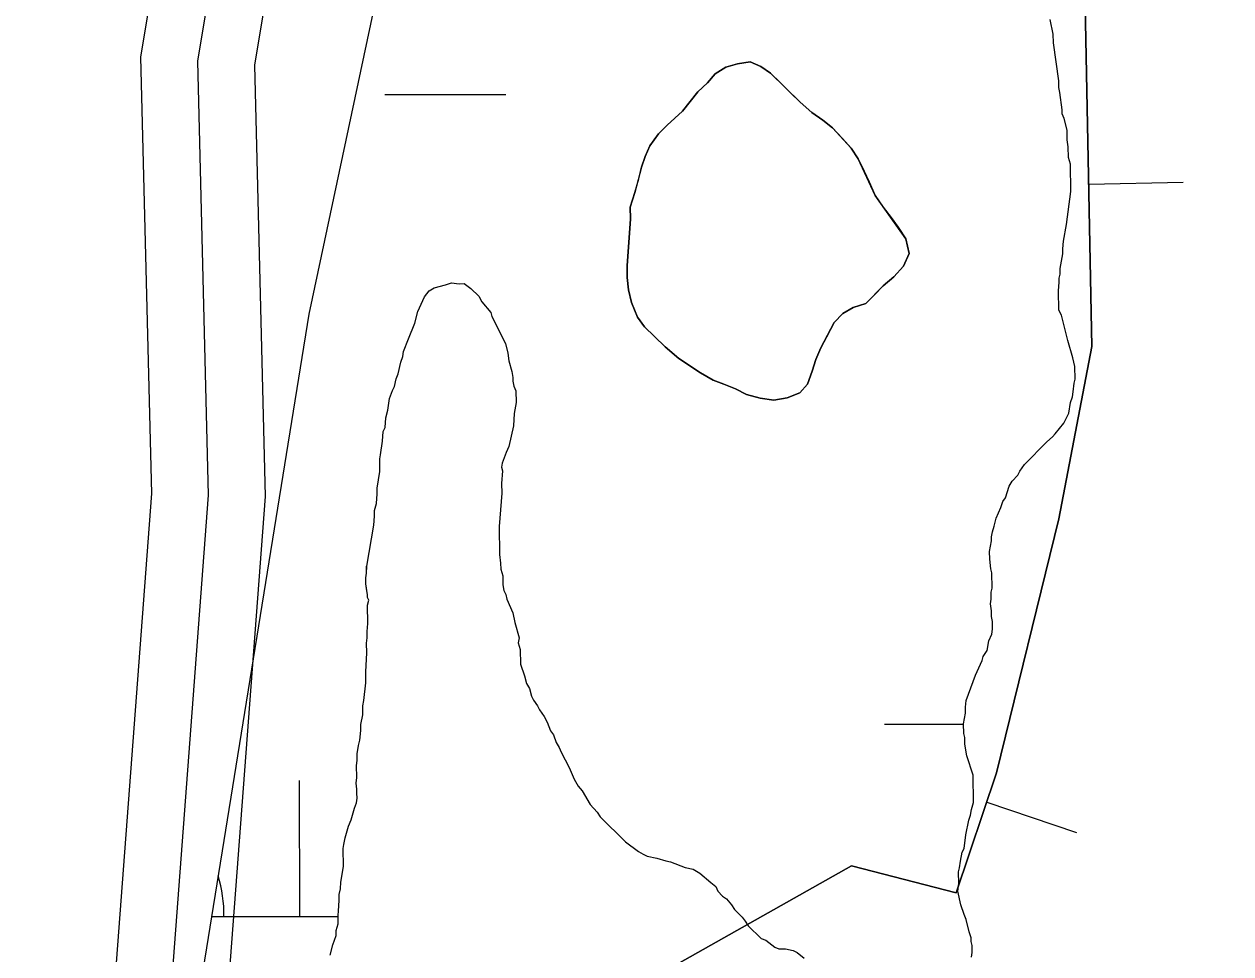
# Model space of a CAD drawing. Extents: x 3279314 to 3317160, y 734079 to 759431.
# Drawn here: x 3296147.4 to 3296466.4, y 750304.1 to 750549.8 of the extents above; entities that cross this region are included whole.
import ezdxf

# ---------------------------------------------------------------- set-up
doc = ezdxf.new("R2010")
doc.units = 0
for name, color, linetype in [('V-BORW-LINE', 7, 'Continuous'), ('V-ROAD-CNTR', 7, 'Continuous'), ('V-TOPO-SHOR', 7, 'Continuous'), ('V-WETL-SWMP', 7, 'Continuous')]:
    doc.layers.add(name, color=color, linetype=linetype)

msp = doc.modelspace()

# ---------------------------------------------------------------- linework, layer by layer
at = {"layer": 'V-BORW-LINE'}
for p, q in [((3296428.78, 750507.5), (3296453.77, 750508)), ((3296401.83, 750344.16), (3296425.52, 750336.17))]:
    msp.add_line(p, q, dxfattribs=at)
for points in [[(3296429.86, 749846.6), (3296356.36, 750138.12), (3296300.27, 750170.71), (3296296.77, 750201.74), (3296300.06, 750290.06), (3296366.06, 750327.34), (3296393.75, 750320.19), (3296404.45, 750351.94), (3296420.88, 750419.06), (3296429.63, 750464.61), (3296425.08, 750694.56), (3296435.22, 750723.66), (3296460.97, 750800.14), (3296430.46, 750905.89), (3296453.98, 751040.11), (3296460.84, 751062.1)], [(3296460.84, 751062.1), (3296453.98, 751040.11), (3296430.46, 750905.89), (3296460.97, 750800.14), (3296435.22, 750723.66), (3296425.08, 750694.56), (3296429.63, 750464.61), (3296420.88, 750419.06), (3296404.45, 750351.94), (3296393.75, 750320.19), (3296366.06, 750327.34), (3296300.06, 750290.06), (3296296.77, 750201.74), (3296300.27, 750170.71), (3296356.36, 750138.12), (3296429.86, 749846.6)]]:
    msp.add_lwpolyline(points, dxfattribs=at)
at = {"layer": 'V-ROAD-CNTR'}
for points in [[(3297341.26, 751930.85), (3296915.83, 751938.21), (3296866.82, 751936.99), (3296808.31, 751935.48), (3296752.48, 751908.6), (3296723.24, 751892.7), (3296676.46, 751857.36), (3296648.91, 751823.42), (3296595.73, 751739.15), (3296525.2, 751607.2), (3296470.01, 751515.35), (3296416.05, 751418.95), (3296374.91, 751343.25), (3296298.04, 751128.15), (3296274.68, 751074.23), (3296237.29, 750896.41), (3296178.22, 750541.03), (3296181.06, 750425.69), (3296167.17, 750240.82), (3296155.6, 750208.32), (3296126.43, 750085.87)], [(3297340.71, 751900.86), (3296915.95, 751908.2), (3296867.58, 751907), (3296815.53, 751905.66), (3296766.17, 751881.9), (3296739.54, 751867.41), (3296697.45, 751835.62), (3296673.32, 751805.9), (3296621.68, 751724.05), (3296551.3, 751592.39), (3296495.96, 751500.29), (3296442.32, 751404.46), (3296402.38, 751330.97), (3296325.96, 751117.13), (3296303.42, 751065.09), (3296266.78, 750890.86), (3296208.28, 750538.92), (3296211.09, 750424.93), (3296196.78, 750234.56), (3296184.41, 750199.79), (3296155.62, 750078.94), (3296150.4, 750058.65)], [(3296608.7, 751731.6), (3296538.25, 751599.79), (3296482.98, 751507.82), (3296429.18, 751411.71), (3296388.64, 751337.11), (3296312, 751122.64), (3296289.05, 751069.66), (3296252.04, 750893.64), (3296193.25, 750539.98), (3296196.08, 750425.31), (3296181.98, 750237.69), (3296170.01, 750204.06), (3296141.06, 750082.55), (3296117.92, 749992.65), (3296114.27, 749918.43), (3296099.47, 749742.4), (3296084.08, 749701.21)]]:
    msp.add_lwpolyline(points, dxfattribs=at)
at = {"layer": 'V-TOPO-SHOR'}
for points in [[(3296307.67, 750498.29), (3296307.63, 750501.38), (3296308.87, 750505.25), (3296309.85, 750508.86), (3296310.58, 750511.95), (3296311.58, 750514.79), (3296312.83, 750517.63), (3296315.1, 750520.75), (3296317.39, 750523.09), (3296321.45, 750526.74), (3296323.48, 750529.33), (3296325.5, 750531.93), (3296328.04, 750534.27), (3296330.07, 750536.61), (3296332.88, 750538.45), (3296335.95, 750539.26), (3296339.29, 750539.81), (3296342.13, 750538.56), (3296344.72, 750536.8), (3296347.32, 750534.26), (3296349.92, 750531.72), (3296352.53, 750529.18), (3296355.65, 750526.39), (3296358.5, 750524.37), (3296361.09, 750522.35), (3296363.7, 750519.55), (3296366.04, 750517.01), (3296367.88, 750514.21), (3296369.46, 750510.88), (3296370.78, 750508.07), (3296372.37, 750504.49), (3296374.46, 750501.44), (3296376.56, 750498.64), (3296378.39, 750496.08), (3296380.48, 750493.03), (3296381.3, 750489.18), (3296379.8, 750485.82), (3296377.26, 750482.96), (3296374.47, 750480.61), (3296372.18, 750478.27), (3296369.9, 750475.93), (3296366.57, 750474.86), (3296363.76, 750473.29), (3296361.48, 750470.94), (3296359.47, 750467.06), (3296357.96, 750464.22), (3296356.71, 750461.12), (3296355.72, 750458.02), (3296354.48, 750454.66), (3296352.45, 750452.32), (3296349.13, 750451), (3296345.54, 750450.44), (3296341.93, 750450.91), (3296338.32, 750451.89), (3296335.47, 750453.4), (3296332.37, 750454.64), (3296329.54, 750455.64), (3296326.17, 750457.65), (3296323.58, 750459.42), (3296320.47, 750461.44), (3296316.83, 750464.48), (3296313.97, 750467.27), (3296311.37, 750469.81), (3296309.53, 750472.35), (3296307.94, 750476.19), (3296307.13, 750479.52), (3296306.83, 750482.86), (3296306.8, 750485.94), (3296307.67, 750498.29)], [(3296238.15, 750398.95), (3296237.96, 750400.03), (3296237.76, 750401.83), (3296237.74, 750403.45), (3296237.9, 750404.71), (3296237.95, 750406.48)]]:
    msp.add_lwpolyline(points, dxfattribs=at)
at = {"layer": 'V-WETL-SWMP'}
for p, q in [((3296242.73, 750531.17), (3296274.73, 750531.18)), ((3296374.81, 750364.73), (3296395.73, 750364.75)), ((3296220.25, 750313.91), (3296220.23, 750349.91)), ((3296196.97, 750313.9), (3296230.38, 750313.92))]:
    msp.add_line(p, q, dxfattribs=at)
for points in [[(3296779.36, 751764.63), (3296679.15, 751694.43), (3296558.91, 751564.06), (3296371.1, 751261.6), (3296358.49, 751112.77), (3296222.65, 750473.17), (3296179.82, 750207.51), (3296248.27, 750079.83), (3296348.47, 749969.51), (3296388.55, 749889.29), (3296408.6, 749768.94), (3296388.23, 749630.47), (3296396.8, 749350.52), (3296471.03, 748859.18), (3296445.33, 748722.06), (3296439.62, 748350.7), (3296459.61, 748125.03), (3296485.3, 747970.77), (3296458.7, 747833.43), (3296378.53, 747703.05), (3296308.39, 747612.8), (3296188.14, 747512.51)], [(3296779.36, 751764.63), (3296679.15, 751694.43), (3296558.91, 751564.06), (3296371.1, 751261.6), (3296358.49, 751112.77), (3296222.65, 750473.17), (3296179.82, 750207.51), (3296248.27, 750079.83), (3296348.47, 749969.51), (3296388.55, 749889.29), (3296408.6, 749768.94), (3296388.23, 749630.47), (3296396.8, 749350.52), (3296471.03, 748859.18), (3296445.33, 748722.06), (3296439.62, 748350.7), (3296459.61, 748125.03), (3296485.3, 747970.77), (3296458.7, 747833.43), (3296378.53, 747703.05), (3296308.39, 747612.8), (3296188.14, 747512.51)], [(3296394.66, 750326.79), (3296394.89, 750328.59), (3296395.38, 750330.91), (3296395.88, 750331.94), (3296396.35, 750335.55), (3296397.07, 750339.41), (3296397.57, 750340.7), (3296397.81, 750342.25), (3296398.3, 750344.05), (3296398.21, 750351.25), (3296396.6, 750356.37), (3296396.05, 750359.45), (3296396.03, 750361.25), (3296395.76, 750362.27), (3296395.73, 750364.84), (3296396.21, 750367.68), (3296396.19, 750369.22), (3296396.42, 750371.02), (3296398.91, 750377.73), (3296400.66, 750381.61), (3296400.9, 750382.64), (3296401.91, 750384.2), (3296402.39, 750386.78), (3296403.14, 750388.58), (3296403.38, 750389.87), (3296403.36, 750391.93), (3296403.08, 750393.21), (3296403.07, 750394.75), (3296402.79, 750396.55), (3296403.03, 750397.83), (3296403, 750399.64), (3296403.25, 750400.67), (3296403.2, 750404.78), (3296402.93, 750405.8), (3296402.64, 750408.37), (3296402.61, 750410.43), (3296403.09, 750413.26), (3296403.08, 750414.29), (3296403.32, 750415.58), (3296403.82, 750417.12), (3296404.31, 750419.19), (3296405.56, 750422.03), (3296406.05, 750423.58), (3296406.81, 750424.61), (3296407.8, 750427.71), (3296408.55, 750429.01), (3296410.08, 750430.57), (3296410.58, 750431.6), (3296411.84, 750433.42), (3296417.68, 750439.4), (3296419.2, 750440.71), (3296419.96, 750441.49), (3296422.24, 750444.34), (3296423.5, 750446.93), (3296423.98, 750449.76), (3296424.47, 750451.31), (3296424.71, 750452.6), (3296424.94, 750454.92), (3296425.18, 750455.95), (3296425.14, 750459.29), (3296424.6, 750461.59), (3296423.26, 750466.2), (3296421.63, 750472.87), (3296420.85, 750474.14), (3296420.78, 750479.28), (3296421.01, 750481.6), (3296421, 750482.63), (3296421.24, 750483.66), (3296421.22, 750485.2), (3296421.95, 750489.07), (3296421.93, 750490.35), (3296422.16, 750492.41), (3296422.88, 750496.79), (3296424.05, 750505.54), (3296423.96, 750512.74), (3296423.43, 750514.53), (3296423.39, 750517.36), (3296423.11, 750519.16), (3296423.08, 750521.72), (3296422.27, 750524.8), (3296421.74, 750526.08), (3296421.73, 750527.11), (3296421.16, 750531.73), (3296420.89, 750533.01), (3296420.86, 750534.81), (3296419.45, 750544.81), (3296419.43, 750547.13), (3296418.61, 750550.97)], [(3296394.66, 750326.79), (3296394.89, 750328.59), (3296395.38, 750330.91), (3296395.88, 750331.94), (3296396.35, 750335.55), (3296397.07, 750339.41), (3296397.57, 750340.7), (3296397.81, 750342.25), (3296398.3, 750344.05), (3296398.21, 750351.25), (3296396.6, 750356.37), (3296396.05, 750359.45), (3296396.03, 750361.25), (3296395.76, 750362.27), (3296395.73, 750364.84), (3296396.21, 750367.68), (3296396.19, 750369.22), (3296396.42, 750371.02), (3296398.91, 750377.73), (3296400.66, 750381.61), (3296400.9, 750382.64), (3296401.91, 750384.2), (3296402.39, 750386.78), (3296403.14, 750388.58), (3296403.38, 750389.87), (3296403.36, 750391.93), (3296403.08, 750393.21), (3296403.07, 750394.75), (3296402.79, 750396.55), (3296403.03, 750397.83), (3296403, 750399.64), (3296403.25, 750400.67), (3296403.2, 750404.78), (3296402.93, 750405.8), (3296402.64, 750408.37), (3296402.61, 750410.43), (3296403.09, 750413.26), (3296403.08, 750414.29), (3296403.32, 750415.58), (3296403.82, 750417.12), (3296404.31, 750419.19), (3296405.56, 750422.03), (3296406.05, 750423.58), (3296406.81, 750424.61), (3296407.8, 750427.71), (3296408.55, 750429.01), (3296410.08, 750430.57), (3296410.58, 750431.6), (3296411.84, 750433.42), (3296417.68, 750439.4), (3296419.2, 750440.71), (3296419.96, 750441.49), (3296422.24, 750444.34), (3296423.5, 750446.93), (3296423.98, 750449.76), (3296424.47, 750451.31), (3296424.71, 750452.6), (3296424.94, 750454.92), (3296425.18, 750455.95), (3296425.14, 750459.29), (3296424.6, 750461.59), (3296423.26, 750466.2), (3296421.63, 750472.87), (3296420.85, 750474.14), (3296420.78, 750479.28), (3296421.01, 750481.6), (3296421, 750482.63), (3296421.24, 750483.66), (3296421.22, 750485.2), (3296421.95, 750489.07), (3296421.93, 750490.35), (3296422.16, 750492.41), (3296422.88, 750496.79), (3296424.05, 750505.54), (3296423.96, 750512.74), (3296423.43, 750514.53), (3296423.39, 750517.36), (3296423.11, 750519.16), (3296423.08, 750521.72), (3296422.27, 750524.8), (3296421.74, 750526.08), (3296421.73, 750527.11), (3296421.16, 750531.73), (3296420.89, 750533.01), (3296420.86, 750534.81), (3296419.45, 750544.81), (3296419.43, 750547.13), (3296418.61, 750550.97)], [(3296231.01, 750321.22), (3296231.17, 750323.02), (3296231.84, 750327.17), (3296231.78, 750331.86), (3296231.95, 750332.94), (3296232.29, 750334.74), (3296233.15, 750337.82), (3296233.85, 750339.45), (3296234.71, 750342.52), (3296235.23, 750343.97), (3296235.4, 750345.23), (3296235.38, 750346.49), (3296235.37, 750347.57), (3296235.17, 750349.19), (3296235.33, 750350.64), (3296235.29, 750353.88), (3296235.46, 750355.14), (3296235.43, 750356.94), (3296235.77, 750359.11), (3296236.11, 750360.55), (3296236.44, 750363.08), (3296236.42, 750364.7), (3296236.93, 750367.23), (3296236.9, 750369.57), (3296237.24, 750371.02), (3296237.72, 750375.7), (3296237.69, 750378.59), (3296237.98, 750383.64), (3296237.95, 750386.16), (3296238.11, 750387.6), (3296238.09, 750389.22), (3296238.25, 750391.38), (3296238.19, 750396.25), (3296238.53, 750397.51), (3296238.16, 750398.23), (3296238.15, 750398.95), (3296237.76, 750401.83), (3296237.74, 750403.45), (3296237.9, 750404.71), (3296237.96, 750406.48), (3296239.82, 750417.4), (3296240.04, 750419.72), (3296240.02, 750421.26), (3296240.52, 750423.07), (3296240.74, 750425.64), (3296240.72, 750427.18), (3296241.44, 750431.56), (3296241.4, 750434.9), (3296241.64, 750435.93), (3296242.11, 750439.54), (3296242.34, 750442.11), (3296242.84, 750443.14), (3296243.06, 750445.72), (3296243.55, 750447.78), (3296244.03, 750450.87), (3296244.77, 750452.94), (3296245.27, 750453.97), (3296245.76, 750456.03), (3296246.26, 750457.32), (3296246.99, 750460.42), (3296247.49, 750461.97), (3296247.73, 750463.25), (3296248.97, 750466.61), (3296250.72, 750470.74), (3296251.45, 750473.84), (3296253.21, 750477.72), (3296254.47, 750479.28), (3296255.75, 750480.06), (3296258.82, 750480.87), (3296260.36, 750481.4), (3296262.42, 750481.17), (3296263.7, 750481.19), (3296265.52, 750479.93), (3296267.6, 750477.9), (3296268.39, 750476.36), (3296270.74, 750473.56), (3296271.01, 750472.54), (3296274.69, 750465.39), (3296275.24, 750462.82), (3296275.52, 750460.77), (3296276.33, 750457.95), (3296276.6, 750456.42), (3296276.62, 750455.39), (3296276.89, 750454.1), (3296277.42, 750452.83), (3296277.46, 750449.74), (3296276.98, 750446.91), (3296276.76, 750443.57), (3296275.54, 750438.15), (3296274.79, 750436.6), (3296273.8, 750433.76), (3296273.56, 750432.73), (3296273.83, 750431.7), (3296273.61, 750428.36), (3296273.64, 750425.79), (3296272.98, 750417.04), (3296273.07, 750409.59), (3296273.36, 750407.28), (3296273.38, 750405.74), (3296273.91, 750403.94), (3296273.94, 750401.63)], [(3296231.01, 750321.22), (3296231.17, 750323.02), (3296231.84, 750327.17), (3296231.78, 750331.86), (3296231.95, 750332.94), (3296232.29, 750334.74), (3296233.15, 750337.82), (3296233.85, 750339.45), (3296234.71, 750342.52), (3296235.23, 750343.97), (3296235.4, 750345.23), (3296235.38, 750346.49), (3296235.37, 750347.57), (3296235.17, 750349.19), (3296235.33, 750350.64), (3296235.29, 750353.88), (3296235.46, 750355.14), (3296235.43, 750356.94), (3296235.77, 750359.11), (3296236.11, 750360.55), (3296236.44, 750363.08), (3296236.42, 750364.7), (3296236.93, 750367.23), (3296236.9, 750369.57), (3296237.24, 750371.02), (3296237.72, 750375.7), (3296237.69, 750378.59), (3296237.98, 750383.64), (3296237.95, 750386.16), (3296238.11, 750387.6), (3296238.09, 750389.22), (3296238.25, 750391.38), (3296238.19, 750396.25), (3296238.53, 750397.51), (3296238.16, 750398.23), (3296238.15, 750398.95), (3296237.76, 750401.83), (3296237.74, 750403.45), (3296237.9, 750404.71), (3296237.96, 750406.48), (3296239.82, 750417.4), (3296240.04, 750419.72), (3296240.02, 750421.26), (3296240.52, 750423.07), (3296240.74, 750425.64), (3296240.72, 750427.18), (3296241.44, 750431.56), (3296241.4, 750434.9), (3296241.64, 750435.93), (3296242.11, 750439.54), (3296242.34, 750442.11), (3296242.84, 750443.14), (3296243.06, 750445.72), (3296243.55, 750447.78), (3296244.03, 750450.87), (3296244.77, 750452.94), (3296245.27, 750453.97), (3296245.76, 750456.03), (3296246.26, 750457.32), (3296246.99, 750460.42), (3296247.49, 750461.97), (3296247.73, 750463.25), (3296248.97, 750466.61), (3296250.72, 750470.74), (3296251.45, 750473.84), (3296253.21, 750477.72), (3296254.47, 750479.28), (3296255.75, 750480.06), (3296258.82, 750480.87), (3296260.36, 750481.4), (3296262.42, 750481.17), (3296263.7, 750481.19), (3296265.52, 750479.93), (3296267.6, 750477.9), (3296268.39, 750476.36), (3296270.74, 750473.56), (3296271.01, 750472.54), (3296274.69, 750465.39), (3296275.24, 750462.82), (3296275.52, 750460.77), (3296276.33, 750457.95), (3296276.6, 750456.42), (3296276.62, 750455.39), (3296276.89, 750454.1), (3296277.42, 750452.83), (3296277.46, 750449.74), (3296276.98, 750446.91), (3296276.76, 750443.57), (3296275.54, 750438.15), (3296274.79, 750436.6), (3296273.8, 750433.76), (3296273.56, 750432.73), (3296273.83, 750431.7), (3296273.61, 750428.36), (3296273.64, 750425.79), (3296272.98, 750417.04), (3296273.07, 750409.59), (3296273.36, 750407.28), (3296273.38, 750405.74), (3296273.91, 750403.94), (3296273.94, 750401.63)], [(3296273.94, 750401.63), (3296274.22, 750400.09), (3296274.75, 750399.07), (3296275.02, 750397.79), (3296276.6, 750394.21), (3296277.15, 750391.65), (3296278.23, 750387.55), (3296277.99, 750386.26), (3296278.52, 750384.46), (3296278.57, 750380.61), (3296279.64, 750377.54), (3296280.18, 750375.49), (3296280.97, 750374.21), (3296281.51, 750372.16), (3296282.03, 750371.14), (3296283.08, 750369.61), (3296283.61, 750368.59), (3296284.91, 750366.81), (3296285.7, 750365.28), (3296286.5, 750362.97), (3296287.29, 750361.95), (3296288.08, 750359.91), (3296288.87, 750358.63), (3296289.4, 750357.35), (3296291.51, 750353.27), (3296292.83, 750350.2), (3296293.88, 750348.41), (3296294.93, 750347.14), (3296297.03, 750343.57), (3296298.85, 750341.53), (3296299.64, 750340.26), (3296306.4, 750333.66), (3296309.78, 750331.13), (3296311.07, 750330.38), (3296312.1, 750329.87), (3296314.68, 750329.39), (3296317, 750328.65), (3296318.29, 750328.41), (3296322.17, 750326.91), (3296324.23, 750326.43), (3296326.04, 750325.42), (3296328.9, 750322.89), (3296330.2, 750321.87), (3296330.73, 750320.59), (3296332.03, 750319.33), (3296333.07, 750318.57), (3296334.37, 750317.04), (3296335.16, 750315.77), (3296337.24, 750313.73), (3296338.02, 750312.72), (3296338.81, 750311.44), (3296342.19, 750308.14), (3296343.48, 750307.64), (3296345.82, 750305.87), (3296346.85, 750305.37), (3296348.65, 750305.39), (3296350.71, 750304.91), (3296351.75, 750304.4), (3296353.57, 750302.89)], [(3296273.94, 750401.63), (3296274.22, 750400.09), (3296274.75, 750399.07), (3296275.02, 750397.79), (3296276.6, 750394.21), (3296277.15, 750391.65), (3296278.23, 750387.55), (3296277.99, 750386.26), (3296278.52, 750384.46), (3296278.57, 750380.61), (3296279.64, 750377.54), (3296280.18, 750375.49), (3296280.97, 750374.21), (3296281.51, 750372.16), (3296282.03, 750371.14), (3296283.08, 750369.61), (3296283.61, 750368.59), (3296284.91, 750366.81), (3296285.7, 750365.28), (3296286.5, 750362.97), (3296287.29, 750361.95), (3296288.08, 750359.91), (3296288.87, 750358.63), (3296289.4, 750357.35), (3296291.51, 750353.27), (3296292.83, 750350.2), (3296293.88, 750348.41), (3296294.93, 750347.14), (3296297.03, 750343.57), (3296298.85, 750341.53), (3296299.64, 750340.26), (3296306.4, 750333.66), (3296309.78, 750331.13), (3296311.07, 750330.38), (3296312.1, 750329.87), (3296314.68, 750329.39), (3296317, 750328.65), (3296318.29, 750328.41), (3296322.17, 750326.91), (3296324.23, 750326.43), (3296326.04, 750325.42), (3296328.9, 750322.89), (3296330.2, 750321.87), (3296330.73, 750320.59), (3296332.03, 750319.33), (3296333.07, 750318.57), (3296334.37, 750317.04), (3296335.16, 750315.77), (3296337.24, 750313.73), (3296338.02, 750312.72), (3296338.81, 750311.44), (3296342.19, 750308.14), (3296343.48, 750307.64), (3296345.82, 750305.87), (3296346.85, 750305.37), (3296348.65, 750305.39), (3296350.71, 750304.91), (3296351.75, 750304.4), (3296353.57, 750302.89)], [(3296397.78, 750303.18), (3296398.02, 750304.46), (3296398, 750306.26), (3296397.73, 750307.29), (3296397.71, 750308.32), (3296397.18, 750309.85), (3296396.37, 750313.18), (3296395.84, 750314.46), (3296395.03, 750317.02), (3296394.22, 750320.61), (3296394.45, 750322.67), (3296394.41, 750325.76), (3296394.66, 750326.79)], [(3296397.78, 750303.18), (3296398.02, 750304.46), (3296398, 750306.26), (3296397.73, 750307.29), (3296397.71, 750308.32), (3296397.18, 750309.85), (3296396.37, 750313.18), (3296395.84, 750314.46), (3296395.03, 750317.02), (3296394.22, 750320.61), (3296394.45, 750322.67), (3296394.41, 750325.76), (3296394.66, 750326.79)], [(3296228.35, 750303.71), (3296229.03, 750306.42), (3296229.9, 750308.95), (3296229.89, 750310.21), (3296230.41, 750312.02), (3296230.38, 750314.19), (3296230.54, 750315.45), (3296230.69, 750318.15), (3296230.67, 750319.77), (3296231.01, 750321.22)], [(3296228.35, 750303.71), (3296229.03, 750306.42), (3296229.9, 750308.95), (3296229.89, 750310.21), (3296230.41, 750312.02), (3296230.38, 750314.19), (3296230.54, 750315.45), (3296230.69, 750318.15), (3296230.67, 750319.77), (3296231.01, 750321.22)]]:
    msp.add_lwpolyline(points, dxfattribs=at)
msp.add_lwpolyline([(3296326.17, 750457.65), (3296329.54, 750455.64), (3296332.37, 750454.64), (3296335.47, 750453.4), (3296338.32, 750451.89), (3296341.93, 750450.91), (3296345.54, 750450.44), (3296349.13, 750451), (3296352.45, 750452.32), (3296354.48, 750454.66), (3296355.72, 750458.02), (3296356.71, 750461.11), (3296357.96, 750464.22), (3296361.48, 750470.94), (3296363.76, 750473.28), (3296366.57, 750474.86), (3296369.9, 750475.93), (3296374.46, 750480.61), (3296377.26, 750482.96), (3296379.8, 750485.82), (3296381.3, 750489.18), (3296380.48, 750493.03), (3296372.37, 750504.49), (3296367.88, 750514.21), (3296366.04, 750517.01), (3296361.09, 750522.35), (3296358.5, 750524.37), (3296355.65, 750526.39), (3296352.53, 750529.18), (3296344.72, 750536.8), (3296342.13, 750538.56), (3296339.29, 750539.81), (3296335.95, 750539.26), (3296332.88, 750538.45), (3296330.07, 750536.61), (3296328.04, 750534.28), (3296325.5, 750531.93), (3296321.45, 750526.74), (3296317.39, 750523.09), (3296315.1, 750520.75), (3296312.83, 750517.64), (3296311.58, 750514.79), (3296310.58, 750511.95), (3296308.87, 750505.25), (3296307.63, 750501.38), (3296307.67, 750498.29), (3296306.79, 750485.94), (3296306.83, 750482.86), (3296307.13, 750479.52), (3296307.94, 750476.19), (3296309.53, 750472.35), (3296311.37, 750469.81), (3296316.83, 750464.48), (3296320.47, 750461.44)], close=True, dxfattribs=at)
msp.add_lwpolyline([(3296326.17, 750457.65), (3296329.54, 750455.64), (3296332.37, 750454.64), (3296335.47, 750453.4), (3296338.32, 750451.89), (3296341.93, 750450.91), (3296345.54, 750450.44), (3296349.13, 750451), (3296352.45, 750452.32), (3296354.48, 750454.66), (3296355.72, 750458.02), (3296356.71, 750461.11), (3296357.96, 750464.22), (3296361.48, 750470.94), (3296363.76, 750473.28), (3296366.57, 750474.86), (3296369.9, 750475.93), (3296374.46, 750480.61), (3296377.26, 750482.96), (3296379.8, 750485.82), (3296381.3, 750489.18), (3296380.48, 750493.03), (3296372.37, 750504.49), (3296367.88, 750514.21), (3296366.04, 750517.01), (3296361.09, 750522.35), (3296358.5, 750524.37), (3296355.65, 750526.39), (3296352.53, 750529.18), (3296344.72, 750536.8), (3296342.13, 750538.56), (3296339.29, 750539.81), (3296335.95, 750539.26), (3296332.88, 750538.45), (3296330.07, 750536.61), (3296328.04, 750534.28), (3296325.5, 750531.93), (3296321.45, 750526.74), (3296317.39, 750523.09), (3296315.1, 750520.75), (3296312.83, 750517.64), (3296311.58, 750514.79), (3296310.58, 750511.95), (3296308.87, 750505.25), (3296307.63, 750501.38), (3296307.67, 750498.29), (3296306.79, 750485.94), (3296306.83, 750482.86), (3296307.13, 750479.52), (3296307.94, 750476.19), (3296309.53, 750472.35), (3296311.37, 750469.81), (3296316.83, 750464.48), (3296320.47, 750461.44)], close=True, dxfattribs=at)
msp.add_arc((3296165, 750314.36), 35.25, 359.2573, 17.0223, dxfattribs=at)

doc.saveas('drawing.dxf')
